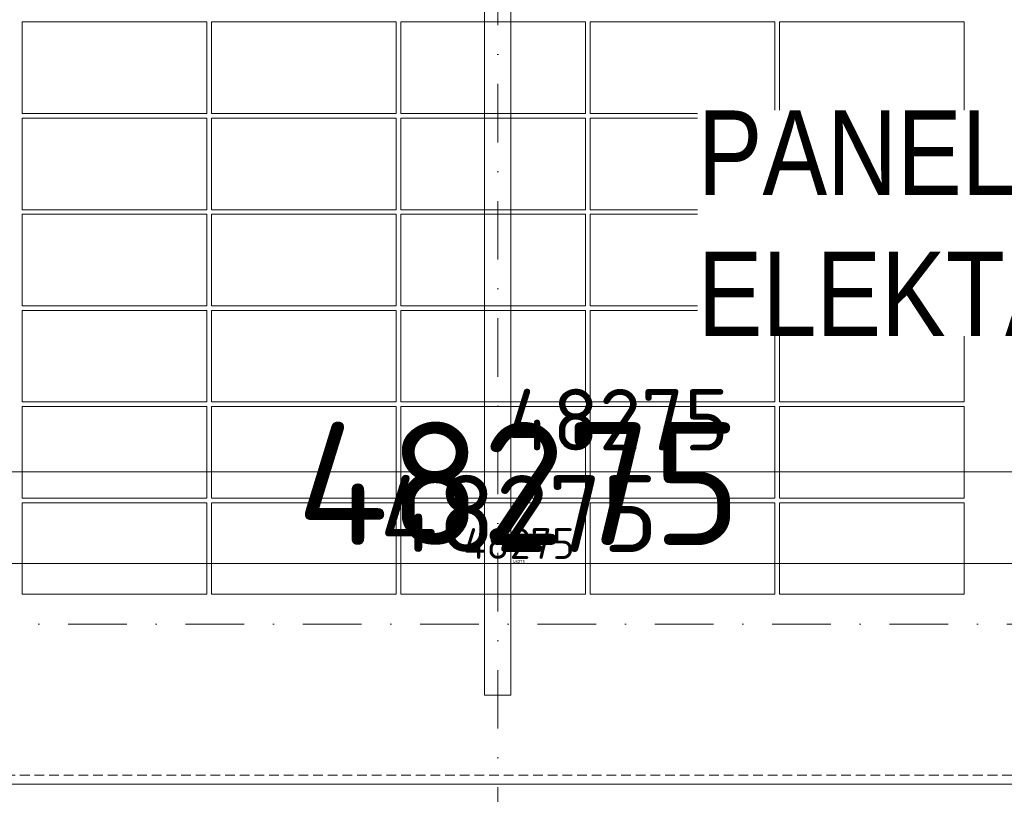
# Model space of a CAD drawing. Header units: millimetres. Extents: x -15830 to 4680139, y -28864 to 2281735.
# Tile 415 of 577: x 264824 to 271220, y 243178 to 248213. Entities that reach past the tile are written whole.
import ezdxf

# ---------------------------------------------------------------- set-up
doc = ezdxf.new("R2010")
doc.units = ezdxf.units.MM
for name, pattern in [('CENTERX2', [101.6, 63.5, -12.7, 12.7, -12.7]), ('DASHDOT', [25.4, 12.7, -6.35, 0, -6.35]), ('DASHED', [19.05, 12.7, -6.35]), ('HIDDEN', [9.525, 6.35, -3.175])]:
    doc.linetypes.add(name, pattern=pattern)
for name, color, linetype, lineweight in [('A99_FVE', 30, 'Continuous', 5), ('A99_N_kce-pod', 7, 'DASHED', 20), ('A99_N_koty-200', 5, 'Continuous', 5), ('A99_N_koty-200 @ 1', 5, 'Continuous', 5), ('A99_N_koty-200 @ 10', 5, 'Continuous', 5), ('A99_N_koty-200 @ 100', 5, 'Continuous', 5), ('A99_N_koty-200 @ 200', 5, 'Continuous', 5), ('A99_N_koty-200 @ 250 (1)', 5, 'Continuous', 5), ('A99_N_koty-200 @ 250 (2)', 5, 'Continuous', 5), ('A99_N_koty-200 @ 400', 5, 'Continuous', 5), ('A99_S_kce-pohl', 7, 'Continuous', 5), ('A99_S_osy', 1, 'CENTERX2', 5)]:
    doc.layers.add(name, color=color, linetype=linetype, lineweight=lineweight)
doc.styles.add('A99_kota', font='isocpeur.ttf', dxfattribs={"height": 2})
doc.styles.get("Standard").update_dxf_attribs({"font": 'arial.ttf'})
doc.dimstyles.new('A99_kota_200 new', dxfattribs={"dimscale": 200, "dimtxt": 2, "dimasz": 1.2, "dimexe": 0.5, "dimexo": 1.5, "dimgap": 0.3, "dimtad": 1, "dimdec": 0, "dimzin": 3, "dimdsep": 46, "dimtxsty": 'A99_kota', "dimblk": 'ARCHTICK', "dimcen": 2.5, "dimazin": 2, "dimtfac": 0.75, "dimtdec": 0, "dimtmove": 2, "dimatfit": 0, "dimfxl": 0, "dimtolj": 1, "dimtzin": 0, "dimlwd": 5, "dimlwe": 5, "dimarcsym": 0})

# ---------------------------------------------------------------- blocks, each defined once
blk = doc.blocks.new('_ArchTick')
at = {"color": 0, "linetype": 'ByBlock', "const_width": 0.15}
blk.add_lwpolyline([(-0.5, -0.5), (0.5, 0.5)], dxfattribs=at)
blk = doc.blocks.new('*D272')
at = {"layer": 'A99_N_koty-200', "color": 0, "linetype": 'Continuous', "lineweight": 5, "ltscale": 10, "transparency": 16777216}
for p, q in [((267929, 241208.3), (267929, 240758.3)), ((279929, 241208.3), (279929, 240758.3)), ((279929, 240808.3), (267929, 240808.3))]:
    blk.add_line(p, q, dxfattribs=at)
at = {"layer": 'Defpoints', "color": 0, "linetype": 'Continuous', "ltscale": 10, "transparency": 16777216}
for p in [(267929, 243683.3), (279929, 243683.3), (267929, 240808.3)]:
    blk.add_point(p, dxfattribs=at)
at = {"layer": 'A99_N_koty-200', "color": 0, "linetype": 'Continuous', "lineweight": 5, "ltscale": 10, "transparency": 16777216, "xscale": 120, "yscale": 120, "zscale": 120, "rotation": 180}
blk.add_blockref('_ArchTick', (267929, 240808.3), dxfattribs=at)
at = {"layer": 'A99_N_koty-200', "color": 0, "linetype": 'Continuous', "lineweight": 5, "ltscale": 10, "transparency": 16777216, "xscale": 120, "yscale": 120, "zscale": 120}
blk.add_blockref('_ArchTick', (279929, 240808.3), dxfattribs=at)
at = {"layer": 'A99_N_koty-200', "color": 0, "linetype": 'Continuous', "ltscale": 10, "transparency": 16777216, "insert": (273929, 240938.3), "char_height": 200, "attachment_point": 5, "style": 'A99_kota'}
blk.add_mtext('\\A1;12000', dxfattribs=at)
blk = doc.blocks.new('*D273')
at = {"layer": 'A99_N_koty-200', "color": 0, "linetype": 'Continuous', "lineweight": 5, "ltscale": 10, "transparency": 16777216}
for p, q in [((267929, 241608.3), (267929, 240708.3)), ((279929, 241608.3), (279929, 240708.3)), ((279929, 240808.3), (267929, 240808.3))]:
    blk.add_line(p, q, dxfattribs=at)
at = {"layer": 'Defpoints', "color": 0, "linetype": 'Continuous', "ltscale": 10, "transparency": 16777216}
for p in [(267929, 243683.3), (279929, 243683.3), (267929, 240808.3)]:
    blk.add_point(p, dxfattribs=at)
at = {"layer": 'A99_N_koty-200', "color": 0, "linetype": 'Continuous', "lineweight": 5, "ltscale": 10, "transparency": 16777216, "xscale": 240, "yscale": 240, "zscale": 240, "rotation": 180}
blk.add_blockref('_ArchTick', (267929, 240808.3), dxfattribs=at)
at = {"layer": 'A99_N_koty-200', "color": 0, "linetype": 'Continuous', "lineweight": 5, "ltscale": 10, "transparency": 16777216, "xscale": 240, "yscale": 240, "zscale": 240}
blk.add_blockref('_ArchTick', (279929, 240808.3), dxfattribs=at)
at = {"layer": 'A99_N_koty-200', "color": 0, "linetype": 'Continuous', "ltscale": 10, "transparency": 16777216, "insert": (273929, 241068.3), "char_height": 400, "attachment_point": 5, "style": 'A99_kota'}
blk.add_mtext('\\A1;12000', dxfattribs=at)
blk = doc.blocks.new('*D274')
at = {"layer": 'A99_N_koty-200', "color": 0, "linetype": 'Continuous', "lineweight": 5, "ltscale": 10, "transparency": 16777216}
for p, q in [((267929, 240812.3), (267929, 240807.8)), ((279929, 240812.3), (279929, 240807.8)), ((279929, 240808.3), (267929, 240808.3))]:
    blk.add_line(p, q, dxfattribs=at)
at = {"layer": 'Defpoints', "color": 0, "linetype": 'Continuous', "ltscale": 10, "transparency": 16777216}
for p in [(267929, 243683.3), (279929, 243683.3), (267929, 240808.3)]:
    blk.add_point(p, dxfattribs=at)
at = {"layer": 'A99_N_koty-200', "color": 0, "linetype": 'Continuous', "lineweight": 5, "ltscale": 10, "transparency": 16777216, "xscale": 1.2, "yscale": 1.2, "zscale": 1.2, "rotation": 180}
blk.add_blockref('_ArchTick', (267929, 240808.3), dxfattribs=at)
at = {"layer": 'A99_N_koty-200', "color": 0, "linetype": 'Continuous', "lineweight": 5, "ltscale": 10, "transparency": 16777216, "xscale": 1.2, "yscale": 1.2, "zscale": 1.2}
blk.add_blockref('_ArchTick', (279929, 240808.3), dxfattribs=at)
at = {"layer": 'A99_N_koty-200', "color": 0, "linetype": 'Continuous', "ltscale": 10, "transparency": 16777216, "insert": (273929, 240809.6), "char_height": 2, "attachment_point": 5, "style": 'A99_kota'}
blk.add_mtext('\\A1;12000', dxfattribs=at)
blk = doc.blocks.new('*D275')
at = {"layer": 'A99_N_koty-200', "color": 0, "linetype": 'Continuous', "lineweight": 5, "ltscale": 10, "transparency": 16777216}
for p, q in [((267929, 242408.3), (267929, 240608.3)), ((279929, 242408.3), (279929, 240608.3)), ((279929, 240808.3), (267929, 240808.3))]:
    blk.add_line(p, q, dxfattribs=at)
at = {"layer": 'Defpoints', "color": 0, "linetype": 'Continuous', "ltscale": 10, "transparency": 16777216}
for p in [(267929, 243683.3), (279929, 243683.3), (267929, 240808.3)]:
    blk.add_point(p, dxfattribs=at)
at = {"layer": 'A99_N_koty-200', "color": 0, "linetype": 'Continuous', "lineweight": 5, "ltscale": 10, "transparency": 16777216, "xscale": 480, "yscale": 480, "zscale": 480, "rotation": 180}
blk.add_blockref('_ArchTick', (267929, 240808.3), dxfattribs=at)
at = {"layer": 'A99_N_koty-200', "color": 0, "linetype": 'Continuous', "lineweight": 5, "ltscale": 10, "transparency": 16777216, "xscale": 480, "yscale": 480, "zscale": 480}
blk.add_blockref('_ArchTick', (279929, 240808.3), dxfattribs=at)
at = {"layer": 'A99_N_koty-200', "color": 0, "linetype": 'Continuous', "ltscale": 10, "transparency": 16777216, "insert": (273929, 241328.3), "char_height": 800, "attachment_point": 5, "style": 'A99_kota'}
blk.add_mtext('\\A1;12000', dxfattribs=at)
blk = doc.blocks.new('*D276')
at = {"layer": 'A99_N_koty-200', "color": 0, "linetype": 'Continuous', "lineweight": 5, "ltscale": 10, "transparency": 16777216}
for p, q in [((267929, 240848.3), (267929, 240803.3)), ((279929, 240848.3), (279929, 240803.3)), ((279929, 240808.3), (267929, 240808.3))]:
    blk.add_line(p, q, dxfattribs=at)
at = {"layer": 'Defpoints', "color": 0, "linetype": 'Continuous', "ltscale": 10, "transparency": 16777216}
for p in [(267929, 243683.3), (279929, 243683.3), (267929, 240808.3)]:
    blk.add_point(p, dxfattribs=at)
at = {"layer": 'A99_N_koty-200', "color": 0, "linetype": 'Continuous', "lineweight": 5, "ltscale": 10, "transparency": 16777216, "xscale": 12, "yscale": 12, "zscale": 12, "rotation": 180}
blk.add_blockref('_ArchTick', (267929, 240808.3), dxfattribs=at)
at = {"layer": 'A99_N_koty-200', "color": 0, "linetype": 'Continuous', "lineweight": 5, "ltscale": 10, "transparency": 16777216, "xscale": 12, "yscale": 12, "zscale": 12}
blk.add_blockref('_ArchTick', (279929, 240808.3), dxfattribs=at)
at = {"layer": 'A99_N_koty-200', "color": 0, "linetype": 'Continuous', "ltscale": 10, "transparency": 16777216, "insert": (273929, 240821.3), "char_height": 20, "attachment_point": 5, "style": 'A99_kota'}
blk.add_mtext('\\A1;12000', dxfattribs=at)
blk = doc.blocks.new('*D277')
at = {"layer": 'A99_N_koty-200', "color": 0, "linetype": 'Continuous', "lineweight": 5, "ltscale": 10, "transparency": 16777216}
for p, q in [((267929, 241808.3), (267929, 240683.3)), ((279929, 241808.3), (279929, 240683.3)), ((279929, 240808.3), (267929, 240808.3))]:
    blk.add_line(p, q, dxfattribs=at)
at = {"layer": 'Defpoints', "color": 0, "linetype": 'Continuous', "ltscale": 10, "transparency": 16777216}
for p in [(267929, 243683.3), (279929, 243683.3), (267929, 240808.3)]:
    blk.add_point(p, dxfattribs=at)
at = {"layer": 'A99_N_koty-200', "color": 0, "linetype": 'Continuous', "lineweight": 5, "ltscale": 10, "transparency": 16777216, "xscale": 300, "yscale": 300, "zscale": 300, "rotation": 180}
blk.add_blockref('_ArchTick', (267929, 240808.3), dxfattribs=at)
at = {"layer": 'A99_N_koty-200', "color": 0, "linetype": 'Continuous', "lineweight": 5, "ltscale": 10, "transparency": 16777216, "xscale": 300, "yscale": 300, "zscale": 300}
blk.add_blockref('_ArchTick', (279929, 240808.3), dxfattribs=at)
at = {"layer": 'A99_N_koty-200', "color": 0, "linetype": 'Continuous', "ltscale": 10, "transparency": 16777216, "insert": (273929, 241133.3), "char_height": 500, "attachment_point": 5, "style": 'A99_kota'}
blk.add_mtext('\\A1;12000', dxfattribs=at)
blk = doc.blocks.new('*D278')
at = {"layer": 'A99_N_koty-200', "color": 0, "linetype": 'Continuous', "lineweight": 5, "ltscale": 10, "transparency": 16777216}
for p, q in [((267929, 241808.3), (267929, 240683.3)), ((279929, 241808.3), (279929, 240683.3)), ((279929, 240808.3), (267929, 240808.3))]:
    blk.add_line(p, q, dxfattribs=at)
at = {"layer": 'Defpoints', "color": 0, "linetype": 'Continuous', "ltscale": 10, "transparency": 16777216}
for p in [(267929, 243683.3), (279929, 243683.3), (267929, 240808.3)]:
    blk.add_point(p, dxfattribs=at)
at = {"layer": 'A99_N_koty-200', "color": 0, "linetype": 'Continuous', "lineweight": 5, "ltscale": 10, "transparency": 16777216, "xscale": 300, "yscale": 300, "zscale": 300, "rotation": 180}
blk.add_blockref('_ArchTick', (267929, 240808.3), dxfattribs=at)
at = {"layer": 'A99_N_koty-200', "color": 0, "linetype": 'Continuous', "lineweight": 5, "ltscale": 10, "transparency": 16777216, "xscale": 300, "yscale": 300, "zscale": 300}
blk.add_blockref('_ArchTick', (279929, 240808.3), dxfattribs=at)
at = {"layer": 'A99_N_koty-200', "color": 0, "linetype": 'Continuous', "ltscale": 10, "transparency": 16777216, "insert": (273929, 241133.3), "char_height": 500, "attachment_point": 5, "style": 'A99_kota'}
blk.add_mtext('\\A1;12000', dxfattribs=at)
blk = doc.blocks.new('*D279')
at = {"layer": 'A99_N_koty-200', "color": 0, "linetype": 'Continuous', "lineweight": 5, "ltscale": 10, "transparency": 16777216}
for p, q in [((255929, 241208.3), (255929, 240758.3)), ((267929, 241208.3), (267929, 240758.3)), ((267929, 240808.3), (255929, 240808.3))]:
    blk.add_line(p, q, dxfattribs=at)
at = {"layer": 'Defpoints', "color": 0, "linetype": 'Continuous', "ltscale": 10, "transparency": 16777216}
for p in [(255929, 243683.3), (267929, 243683.3), (255929, 240808.3)]:
    blk.add_point(p, dxfattribs=at)
at = {"layer": 'A99_N_koty-200', "color": 0, "linetype": 'Continuous', "lineweight": 5, "ltscale": 10, "transparency": 16777216, "xscale": 120, "yscale": 120, "zscale": 120, "rotation": 180}
blk.add_blockref('_ArchTick', (255929, 240808.3), dxfattribs=at)
at = {"layer": 'A99_N_koty-200', "color": 0, "linetype": 'Continuous', "lineweight": 5, "ltscale": 10, "transparency": 16777216, "xscale": 120, "yscale": 120, "zscale": 120}
blk.add_blockref('_ArchTick', (267929, 240808.3), dxfattribs=at)
at = {"layer": 'A99_N_koty-200', "color": 0, "linetype": 'Continuous', "ltscale": 10, "transparency": 16777216, "insert": (261929, 240938.3), "char_height": 200, "attachment_point": 5, "style": 'A99_kota'}
blk.add_mtext('\\A1;12000', dxfattribs=at)
blk = doc.blocks.new('*D280')
at = {"layer": 'A99_N_koty-200', "color": 0, "linetype": 'Continuous', "lineweight": 5, "ltscale": 10, "transparency": 16777216}
for p, q in [((255929, 241608.3), (255929, 240708.3)), ((267929, 241608.3), (267929, 240708.3)), ((267929, 240808.3), (255929, 240808.3))]:
    blk.add_line(p, q, dxfattribs=at)
at = {"layer": 'Defpoints', "color": 0, "linetype": 'Continuous', "ltscale": 10, "transparency": 16777216}
for p in [(255929, 243683.3), (267929, 243683.3), (255929, 240808.3)]:
    blk.add_point(p, dxfattribs=at)
at = {"layer": 'A99_N_koty-200', "color": 0, "linetype": 'Continuous', "lineweight": 5, "ltscale": 10, "transparency": 16777216, "xscale": 240, "yscale": 240, "zscale": 240, "rotation": 180}
blk.add_blockref('_ArchTick', (255929, 240808.3), dxfattribs=at)
at = {"layer": 'A99_N_koty-200', "color": 0, "linetype": 'Continuous', "lineweight": 5, "ltscale": 10, "transparency": 16777216, "xscale": 240, "yscale": 240, "zscale": 240}
blk.add_blockref('_ArchTick', (267929, 240808.3), dxfattribs=at)
at = {"layer": 'A99_N_koty-200', "color": 0, "linetype": 'Continuous', "ltscale": 10, "transparency": 16777216, "insert": (261929, 241068.3), "char_height": 400, "attachment_point": 5, "style": 'A99_kota'}
blk.add_mtext('\\A1;12000', dxfattribs=at)
blk = doc.blocks.new('*D281')
at = {"layer": 'A99_N_koty-200', "color": 0, "linetype": 'Continuous', "lineweight": 5, "ltscale": 10, "transparency": 16777216}
for p, q in [((255929, 240812.3), (255929, 240807.8)), ((267929, 240812.3), (267929, 240807.8)), ((267929, 240808.3), (255929, 240808.3))]:
    blk.add_line(p, q, dxfattribs=at)
at = {"layer": 'Defpoints', "color": 0, "linetype": 'Continuous', "ltscale": 10, "transparency": 16777216}
for p in [(255929, 243683.3), (267929, 243683.3), (255929, 240808.3)]:
    blk.add_point(p, dxfattribs=at)
at = {"layer": 'A99_N_koty-200', "color": 0, "linetype": 'Continuous', "lineweight": 5, "ltscale": 10, "transparency": 16777216, "xscale": 1.2, "yscale": 1.2, "zscale": 1.2, "rotation": 180}
blk.add_blockref('_ArchTick', (255929, 240808.3), dxfattribs=at)
at = {"layer": 'A99_N_koty-200', "color": 0, "linetype": 'Continuous', "lineweight": 5, "ltscale": 10, "transparency": 16777216, "xscale": 1.2, "yscale": 1.2, "zscale": 1.2}
blk.add_blockref('_ArchTick', (267929, 240808.3), dxfattribs=at)
at = {"layer": 'A99_N_koty-200', "color": 0, "linetype": 'Continuous', "ltscale": 10, "transparency": 16777216, "insert": (261929, 240809.6), "char_height": 2, "attachment_point": 5, "style": 'A99_kota'}
blk.add_mtext('\\A1;12000', dxfattribs=at)
blk = doc.blocks.new('*D282')
at = {"layer": 'A99_N_koty-200', "color": 0, "linetype": 'Continuous', "lineweight": 5, "ltscale": 10, "transparency": 16777216}
for p, q in [((255929, 242408.3), (255929, 240608.3)), ((267929, 242408.3), (267929, 240608.3)), ((267929, 240808.3), (255929, 240808.3))]:
    blk.add_line(p, q, dxfattribs=at)
at = {"layer": 'Defpoints', "color": 0, "linetype": 'Continuous', "ltscale": 10, "transparency": 16777216}
for p in [(255929, 243683.3), (267929, 243683.3), (255929, 240808.3)]:
    blk.add_point(p, dxfattribs=at)
at = {"layer": 'A99_N_koty-200', "color": 0, "linetype": 'Continuous', "lineweight": 5, "ltscale": 10, "transparency": 16777216, "xscale": 480, "yscale": 480, "zscale": 480, "rotation": 180}
blk.add_blockref('_ArchTick', (255929, 240808.3), dxfattribs=at)
at = {"layer": 'A99_N_koty-200', "color": 0, "linetype": 'Continuous', "lineweight": 5, "ltscale": 10, "transparency": 16777216, "xscale": 480, "yscale": 480, "zscale": 480}
blk.add_blockref('_ArchTick', (267929, 240808.3), dxfattribs=at)
at = {"layer": 'A99_N_koty-200', "color": 0, "linetype": 'Continuous', "ltscale": 10, "transparency": 16777216, "insert": (261929, 241328.3), "char_height": 800, "attachment_point": 5, "style": 'A99_kota'}
blk.add_mtext('\\A1;12000', dxfattribs=at)
blk = doc.blocks.new('*D283')
at = {"layer": 'A99_N_koty-200', "color": 0, "linetype": 'Continuous', "lineweight": 5, "ltscale": 10, "transparency": 16777216}
for p, q in [((255929, 240848.3), (255929, 240803.3)), ((267929, 240848.3), (267929, 240803.3)), ((267929, 240808.3), (255929, 240808.3))]:
    blk.add_line(p, q, dxfattribs=at)
at = {"layer": 'Defpoints', "color": 0, "linetype": 'Continuous', "ltscale": 10, "transparency": 16777216}
for p in [(255929, 243683.3), (267929, 243683.3), (255929, 240808.3)]:
    blk.add_point(p, dxfattribs=at)
at = {"layer": 'A99_N_koty-200', "color": 0, "linetype": 'Continuous', "lineweight": 5, "ltscale": 10, "transparency": 16777216, "xscale": 12, "yscale": 12, "zscale": 12, "rotation": 180}
blk.add_blockref('_ArchTick', (255929, 240808.3), dxfattribs=at)
at = {"layer": 'A99_N_koty-200', "color": 0, "linetype": 'Continuous', "lineweight": 5, "ltscale": 10, "transparency": 16777216, "xscale": 12, "yscale": 12, "zscale": 12}
blk.add_blockref('_ArchTick', (267929, 240808.3), dxfattribs=at)
at = {"layer": 'A99_N_koty-200', "color": 0, "linetype": 'Continuous', "ltscale": 10, "transparency": 16777216, "insert": (261929, 240821.3), "char_height": 20, "attachment_point": 5, "style": 'A99_kota'}
blk.add_mtext('\\A1;12000', dxfattribs=at)
blk = doc.blocks.new('*D284')
at = {"layer": 'A99_N_koty-200', "color": 0, "linetype": 'Continuous', "lineweight": 5, "ltscale": 10, "transparency": 16777216}
for p, q in [((255929, 241808.3), (255929, 240683.3)), ((267929, 241808.3), (267929, 240683.3)), ((267929, 240808.3), (255929, 240808.3))]:
    blk.add_line(p, q, dxfattribs=at)
at = {"layer": 'Defpoints', "color": 0, "linetype": 'Continuous', "ltscale": 10, "transparency": 16777216}
for p in [(255929, 243683.3), (267929, 243683.3), (255929, 240808.3)]:
    blk.add_point(p, dxfattribs=at)
at = {"layer": 'A99_N_koty-200', "color": 0, "linetype": 'Continuous', "lineweight": 5, "ltscale": 10, "transparency": 16777216, "xscale": 300, "yscale": 300, "zscale": 300, "rotation": 180}
blk.add_blockref('_ArchTick', (255929, 240808.3), dxfattribs=at)
at = {"layer": 'A99_N_koty-200', "color": 0, "linetype": 'Continuous', "lineweight": 5, "ltscale": 10, "transparency": 16777216, "xscale": 300, "yscale": 300, "zscale": 300}
blk.add_blockref('_ArchTick', (267929, 240808.3), dxfattribs=at)
at = {"layer": 'A99_N_koty-200', "color": 0, "linetype": 'Continuous', "ltscale": 10, "transparency": 16777216, "insert": (261929, 241133.3), "char_height": 500, "attachment_point": 5, "style": 'A99_kota'}
blk.add_mtext('\\A1;12000', dxfattribs=at)
blk = doc.blocks.new('*D285')
at = {"layer": 'A99_N_koty-200', "color": 0, "linetype": 'Continuous', "lineweight": 5, "ltscale": 10, "transparency": 16777216}
for p, q in [((255929, 241808.3), (255929, 240683.3)), ((267929, 241808.3), (267929, 240683.3)), ((267929, 240808.3), (255929, 240808.3))]:
    blk.add_line(p, q, dxfattribs=at)
at = {"layer": 'Defpoints', "color": 0, "linetype": 'Continuous', "ltscale": 10, "transparency": 16777216}
for p in [(255929, 243683.3), (267929, 243683.3), (255929, 240808.3)]:
    blk.add_point(p, dxfattribs=at)
at = {"layer": 'A99_N_koty-200', "color": 0, "linetype": 'Continuous', "lineweight": 5, "ltscale": 10, "transparency": 16777216, "xscale": 300, "yscale": 300, "zscale": 300, "rotation": 180}
blk.add_blockref('_ArchTick', (255929, 240808.3), dxfattribs=at)
at = {"layer": 'A99_N_koty-200', "color": 0, "linetype": 'Continuous', "lineweight": 5, "ltscale": 10, "transparency": 16777216, "xscale": 300, "yscale": 300, "zscale": 300}
blk.add_blockref('_ArchTick', (267929, 240808.3), dxfattribs=at)
at = {"layer": 'A99_N_koty-200', "color": 0, "linetype": 'Continuous', "ltscale": 10, "transparency": 16777216, "insert": (261929, 241133.3), "char_height": 500, "attachment_point": 5, "style": 'A99_kota'}
blk.add_mtext('\\A1;12000', dxfattribs=at)
blk = doc.blocks.new('*D107')
at = {"layer": 'A99_N_koty-200', "color": 0, "linetype": 'Continuous', "lineweight": 5, "ltscale": 10, "transparency": 16777216}
for p, q in [((243929, 244473.3), (243929, 245373.3)), ((292204, 244473.3), (292204, 245373.3)), ((243929, 245273.3), (292204, 245273.3))]:
    blk.add_line(p, q, dxfattribs=at)
at = {"layer": 'Defpoints', "color": 0, "linetype": 'Continuous', "ltscale": 10, "transparency": 16777216}
for p in [(292204, 245273.3), (243929, 243203.3), (292204, 243203.3)]:
    blk.add_point(p, dxfattribs=at)
at = {"layer": 'A99_N_koty-200', "color": 0, "linetype": 'Continuous', "lineweight": 5, "ltscale": 10, "transparency": 16777216, "xscale": 240, "yscale": 240, "zscale": 240, "rotation": 180}
blk.add_blockref('_ArchTick', (243929, 245273.3), dxfattribs=at)
at = {"layer": 'A99_N_koty-200', "color": 0, "linetype": 'Continuous', "lineweight": 5, "ltscale": 10, "transparency": 16777216, "xscale": 240, "yscale": 240, "zscale": 240}
blk.add_blockref('_ArchTick', (292204, 245273.3), dxfattribs=at)
at = {"layer": 'A99_N_koty-200', "color": 0, "linetype": 'Continuous', "ltscale": 10, "transparency": 16777216, "insert": (268707.7, 245613.3), "char_height": 400, "attachment_point": 5, "style": 'A99_kota'}
blk.add_mtext('\\A1;48275', dxfattribs=at)
blk = doc.blocks.new('*D108')
at = {"layer": 'A99_N_koty-200', "color": 0, "linetype": 'Continuous', "lineweight": 5, "ltscale": 10, "transparency": 16777216}
for p, q in [((243929, 244278.3), (243929, 244728.3)), ((292204, 244278.3), (292204, 244728.3)), ((243929, 244678.3), (292204, 244678.3))]:
    blk.add_line(p, q, dxfattribs=at)
at = {"layer": 'Defpoints', "color": 0, "linetype": 'Continuous', "ltscale": 10, "transparency": 16777216}
for p in [(292204, 244678.3), (243929, 243203.3), (292204, 243203.3)]:
    blk.add_point(p, dxfattribs=at)
at = {"layer": 'A99_N_koty-200', "color": 0, "linetype": 'Continuous', "lineweight": 5, "ltscale": 10, "transparency": 16777216, "xscale": 120, "yscale": 120, "zscale": 120, "rotation": 180}
blk.add_blockref('_ArchTick', (243929, 244678.3), dxfattribs=at)
at = {"layer": 'A99_N_koty-200', "color": 0, "linetype": 'Continuous', "lineweight": 5, "ltscale": 10, "transparency": 16777216, "xscale": 120, "yscale": 120, "zscale": 120}
blk.add_blockref('_ArchTick', (292204, 244678.3), dxfattribs=at)
at = {"layer": 'A99_N_koty-200', "color": 0, "linetype": 'Continuous', "ltscale": 10, "transparency": 16777216, "insert": (268066.5, 244808.3), "char_height": 200, "attachment_point": 5, "style": 'A99_kota'}
blk.add_mtext('\\A1;48275', dxfattribs=at)
blk = doc.blocks.new('*D109')
at = {"layer": 'A99_N_koty-200', "color": 0, "linetype": 'Continuous', "lineweight": 5, "ltscale": 10, "transparency": 16777216}
for p, q in [((243929, 244674.3), (243929, 244678.8)), ((243929, 244678.3), (292204, 244678.3)), ((292204, 244674.3), (292204, 244678.8))]:
    blk.add_line(p, q, dxfattribs=at)
at = {"layer": 'Defpoints', "color": 0, "linetype": 'Continuous', "ltscale": 10, "transparency": 16777216}
for p in [(292204, 244678.3), (243929, 243203.3), (292204, 243203.3)]:
    blk.add_point(p, dxfattribs=at)
at = {"layer": 'A99_N_koty-200', "color": 0, "linetype": 'Continuous', "lineweight": 5, "ltscale": 10, "transparency": 16777216, "xscale": 1.2, "yscale": 1.2, "zscale": 1.2, "rotation": 180}
blk.add_blockref('_ArchTick', (243929, 244678.3), dxfattribs=at)
at = {"layer": 'A99_N_koty-200', "color": 0, "linetype": 'Continuous', "lineweight": 5, "ltscale": 10, "transparency": 16777216, "xscale": 1.2, "yscale": 1.2, "zscale": 1.2}
blk.add_blockref('_ArchTick', (292204, 244678.3), dxfattribs=at)
at = {"layer": 'A99_N_koty-200', "color": 0, "linetype": 'Continuous', "ltscale": 10, "transparency": 16777216, "insert": (268066.5, 244679.6), "char_height": 2, "attachment_point": 5, "style": 'A99_kota'}
blk.add_mtext('\\A1;48275', dxfattribs=at)
blk = doc.blocks.new('*D110')
at = {"layer": 'A99_N_koty-200', "color": 0, "linetype": 'Continuous', "lineweight": 5, "ltscale": 10, "transparency": 16777216}
for p, q in [((243929, 243803.3), (243929, 244878.3)), ((292204, 243803.3), (292204, 244878.3)), ((243929, 244678.3), (292204, 244678.3))]:
    blk.add_line(p, q, dxfattribs=at)
at = {"layer": 'Defpoints', "color": 0, "linetype": 'Continuous', "ltscale": 10, "transparency": 16777216}
for p in [(292204, 244678.3), (243929, 243203.3), (292204, 243203.3)]:
    blk.add_point(p, dxfattribs=at)
at = {"layer": 'A99_N_koty-200', "color": 0, "linetype": 'Continuous', "lineweight": 5, "ltscale": 10, "transparency": 16777216, "xscale": 480, "yscale": 480, "zscale": 480, "rotation": 180}
blk.add_blockref('_ArchTick', (243929, 244678.3), dxfattribs=at)
at = {"layer": 'A99_N_koty-200', "color": 0, "linetype": 'Continuous', "lineweight": 5, "ltscale": 10, "transparency": 16777216, "xscale": 480, "yscale": 480, "zscale": 480}
blk.add_blockref('_ArchTick', (292204, 244678.3), dxfattribs=at)
at = {"layer": 'A99_N_koty-200', "color": 0, "linetype": 'Continuous', "ltscale": 10, "transparency": 16777216, "insert": (268066.5, 245198.3), "char_height": 800, "attachment_point": 5, "style": 'A99_kota'}
blk.add_mtext('\\A1;48275', dxfattribs=at)
blk = doc.blocks.new('*D111')
at = {"layer": 'A99_N_koty-200', "color": 0, "linetype": 'Continuous', "lineweight": 5, "ltscale": 10, "transparency": 16777216}
for p, q in [((243929, 244638.3), (243929, 244683.3)), ((243929, 244678.3), (292204, 244678.3)), ((292204, 244638.3), (292204, 244683.3))]:
    blk.add_line(p, q, dxfattribs=at)
at = {"layer": 'Defpoints', "color": 0, "linetype": 'Continuous', "ltscale": 10, "transparency": 16777216}
for p in [(292204, 244678.3), (243929, 243203.3), (292204, 243203.3)]:
    blk.add_point(p, dxfattribs=at)
at = {"layer": 'A99_N_koty-200', "color": 0, "linetype": 'Continuous', "lineweight": 5, "ltscale": 10, "transparency": 16777216, "xscale": 12, "yscale": 12, "zscale": 12, "rotation": 180}
blk.add_blockref('_ArchTick', (243929, 244678.3), dxfattribs=at)
at = {"layer": 'A99_N_koty-200', "color": 0, "linetype": 'Continuous', "lineweight": 5, "ltscale": 10, "transparency": 16777216, "xscale": 12, "yscale": 12, "zscale": 12}
blk.add_blockref('_ArchTick', (292204, 244678.3), dxfattribs=at)
at = {"layer": 'A99_N_koty-200', "color": 0, "linetype": 'Continuous', "ltscale": 10, "transparency": 16777216, "insert": (268066.5, 244691.3), "char_height": 20, "attachment_point": 5, "style": 'A99_kota'}
blk.add_mtext('\\A1;48275', dxfattribs=at)
blk = doc.blocks.new('*D112')
at = {"layer": 'A99_N_koty-200', "color": 0, "linetype": 'Continuous', "lineweight": 5, "ltscale": 10, "transparency": 16777216}
for p, q in [((243929, 243678.3), (243929, 244803.3)), ((292204, 243678.3), (292204, 244803.3)), ((243929, 244678.3), (292204, 244678.3))]:
    blk.add_line(p, q, dxfattribs=at)
at = {"layer": 'Defpoints', "color": 0, "linetype": 'Continuous', "ltscale": 10, "transparency": 16777216}
for p in [(292204, 244678.3), (243929, 243203.3), (292204, 243203.3)]:
    blk.add_point(p, dxfattribs=at)
at = {"layer": 'A99_N_koty-200', "color": 0, "linetype": 'Continuous', "lineweight": 5, "ltscale": 10, "transparency": 16777216, "xscale": 300, "yscale": 300, "zscale": 300, "rotation": 180}
blk.add_blockref('_ArchTick', (243929, 244678.3), dxfattribs=at)
at = {"layer": 'A99_N_koty-200', "color": 0, "linetype": 'Continuous', "lineweight": 5, "ltscale": 10, "transparency": 16777216, "xscale": 300, "yscale": 300, "zscale": 300}
blk.add_blockref('_ArchTick', (292204, 244678.3), dxfattribs=at)
at = {"layer": 'A99_N_koty-200', "color": 0, "linetype": 'Continuous', "ltscale": 10, "transparency": 16777216, "insert": (268066.5, 245003.3), "char_height": 500, "attachment_point": 5, "style": 'A99_kota'}
blk.add_mtext('\\A1;48275', dxfattribs=at)
blk = doc.blocks.new('*D113')
at = {"layer": 'A99_N_koty-200', "color": 0, "linetype": 'Continuous', "lineweight": 5, "ltscale": 10, "transparency": 16777216}
for p, q in [((243929, 243678.3), (243929, 244803.3)), ((292204, 243678.3), (292204, 244803.3)), ((243929, 244678.3), (292204, 244678.3))]:
    blk.add_line(p, q, dxfattribs=at)
at = {"layer": 'Defpoints', "color": 0, "linetype": 'Continuous', "ltscale": 10, "transparency": 16777216}
for p in [(292204, 244678.3), (243929, 243203.3), (292204, 243203.3)]:
    blk.add_point(p, dxfattribs=at)
at = {"layer": 'A99_N_koty-200', "color": 0, "linetype": 'Continuous', "lineweight": 5, "ltscale": 10, "transparency": 16777216, "xscale": 300, "yscale": 300, "zscale": 300, "rotation": 180}
blk.add_blockref('_ArchTick', (243929, 244678.3), dxfattribs=at)
at = {"layer": 'A99_N_koty-200', "color": 0, "linetype": 'Continuous', "lineweight": 5, "ltscale": 10, "transparency": 16777216, "xscale": 300, "yscale": 300, "zscale": 300}
blk.add_blockref('_ArchTick', (292204, 244678.3), dxfattribs=at)
at = {"layer": 'A99_N_koty-200', "color": 0, "linetype": 'Continuous', "ltscale": 10, "transparency": 16777216, "insert": (268066.5, 245003.3), "char_height": 500, "attachment_point": 5, "style": 'A99_kota'}
blk.add_mtext('\\A1;48275', dxfattribs=at)
blk = doc.blocks.new('*U790')
at = {"layer": 'A99_N_koty-200 @ 1', "linetype": 'Continuous', "ltscale": 10}
dim = blk.add_linear_dim(base=(267929, 240808.3), p1=(279929, 243683.3), p2=(267929, 243683.3), angle=180, dimstyle='A99_kota_200 new', override={"dimscale": 1, "dimtix": 1, "dimtofl": 1, "dimtmove": 1, "dimatfit": 1}, dxfattribs=at)
dim.commit()
dim.dimension.update_dxf_attribs({"geometry": '*D274', "text_midpoint": (273929, 240809.6)})
at = {"layer": 'A99_N_koty-200 @ 10', "linetype": 'Continuous', "ltscale": 10}
dim = blk.add_linear_dim(base=(267929, 240808.3), p1=(279929, 243683.3), p2=(267929, 243683.3), angle=180, dimstyle='A99_kota_200 new', override={"dimscale": 10, "dimtix": 1, "dimtofl": 1, "dimtmove": 1, "dimatfit": 1}, dxfattribs=at)
dim.commit()
dim.dimension.update_dxf_attribs({"geometry": '*D276', "text_midpoint": (273929, 240821.3)})
at = {"layer": 'A99_N_koty-200 @ 100', "linetype": 'Continuous', "ltscale": 10}
dim = blk.add_linear_dim(base=(267929, 240808.3), p1=(279929, 243683.3), p2=(267929, 243683.3), angle=180, dimstyle='A99_kota_200 new', override={"dimscale": 100, "dimtix": 1, "dimtofl": 1, "dimtmove": 1, "dimatfit": 1}, dxfattribs=at)
dim.commit()
dim.dimension.update_dxf_attribs({"geometry": '*D272', "text_midpoint": (273929, 240938.3)})
at = {"layer": 'A99_N_koty-200 @ 200', "linetype": 'Continuous', "ltscale": 10}
dim = blk.add_linear_dim(base=(267929, 240808.3), p1=(279929, 243683.3), p2=(267929, 243683.3), angle=180, dimstyle='A99_kota_200 new', override={"dimscale": 200, "dimtix": 1, "dimtofl": 1, "dimtmove": 1, "dimatfit": 1}, dxfattribs=at)
dim.commit()
dim.dimension.update_dxf_attribs({"geometry": '*D273', "text_midpoint": (273929, 241068.3)})
at = {"layer": 'A99_N_koty-200 @ 250 (1)', "linetype": 'Continuous', "ltscale": 10}
dim = blk.add_linear_dim(base=(267929, 240808.3), p1=(279929, 243683.3), p2=(267929, 243683.3), angle=180, dimstyle='A99_kota_200 new', override={"dimscale": 250, "dimtix": 1, "dimtofl": 1, "dimtmove": 1, "dimatfit": 1}, dxfattribs=at)
dim.commit()
dim.dimension.update_dxf_attribs({"geometry": '*D277', "text_midpoint": (273929, 241133.3)})
at = {"layer": 'A99_N_koty-200 @ 250 (2)', "linetype": 'Continuous', "ltscale": 10}
dim = blk.add_linear_dim(base=(267929, 240808.3), p1=(279929, 243683.3), p2=(267929, 243683.3), angle=180, dimstyle='A99_kota_200 new', override={"dimscale": 250, "dimtix": 1, "dimtofl": 1, "dimtmove": 1, "dimatfit": 1}, dxfattribs=at)
dim.commit()
dim.dimension.update_dxf_attribs({"geometry": '*D278', "text_midpoint": (273929, 241133.3)})
at = {"layer": 'A99_N_koty-200 @ 400', "linetype": 'Continuous', "ltscale": 10}
dim = blk.add_linear_dim(base=(267929, 240808.3), p1=(279929, 243683.3), p2=(267929, 243683.3), angle=180, dimstyle='A99_kota_200 new', override={"dimscale": 400, "dimtix": 1, "dimtofl": 1, "dimtmove": 1, "dimatfit": 1}, dxfattribs=at)
dim.commit()
dim.dimension.update_dxf_attribs({"geometry": '*D275', "text_midpoint": (273929, 241328.3)})
blk = doc.blocks.new('*U791')
at = {"layer": 'A99_N_koty-200 @ 1', "linetype": 'Continuous', "ltscale": 10}
dim = blk.add_linear_dim(base=(255929, 240808.3), p1=(267929, 243683.3), p2=(255929, 243683.3), angle=180, dimstyle='A99_kota_200 new', override={"dimscale": 1, "dimtix": 1, "dimtofl": 1, "dimtmove": 1, "dimatfit": 1}, dxfattribs=at)
dim.commit()
dim.dimension.update_dxf_attribs({"geometry": '*D281', "text_midpoint": (261929, 240809.6)})
at = {"layer": 'A99_N_koty-200 @ 10', "linetype": 'Continuous', "ltscale": 10}
dim = blk.add_linear_dim(base=(255929, 240808.3), p1=(267929, 243683.3), p2=(255929, 243683.3), angle=180, dimstyle='A99_kota_200 new', override={"dimscale": 10, "dimtix": 1, "dimtofl": 1, "dimtmove": 1, "dimatfit": 1}, dxfattribs=at)
dim.commit()
dim.dimension.update_dxf_attribs({"geometry": '*D283', "text_midpoint": (261929, 240821.3)})
at = {"layer": 'A99_N_koty-200 @ 100', "linetype": 'Continuous', "ltscale": 10}
dim = blk.add_linear_dim(base=(255929, 240808.3), p1=(267929, 243683.3), p2=(255929, 243683.3), angle=180, dimstyle='A99_kota_200 new', override={"dimscale": 100, "dimtix": 1, "dimtofl": 1, "dimtmove": 1, "dimatfit": 1}, dxfattribs=at)
dim.commit()
dim.dimension.update_dxf_attribs({"geometry": '*D279', "text_midpoint": (261929, 240938.3)})
at = {"layer": 'A99_N_koty-200 @ 200', "linetype": 'Continuous', "ltscale": 10}
dim = blk.add_linear_dim(base=(255929, 240808.3), p1=(267929, 243683.3), p2=(255929, 243683.3), angle=180, dimstyle='A99_kota_200 new', override={"dimscale": 200, "dimtix": 1, "dimtofl": 1, "dimtmove": 1, "dimatfit": 1}, dxfattribs=at)
dim.commit()
dim.dimension.update_dxf_attribs({"geometry": '*D280', "text_midpoint": (261929, 241068.3)})
at = {"layer": 'A99_N_koty-200 @ 250 (1)', "linetype": 'Continuous', "ltscale": 10}
dim = blk.add_linear_dim(base=(255929, 240808.3), p1=(267929, 243683.3), p2=(255929, 243683.3), angle=180, dimstyle='A99_kota_200 new', override={"dimscale": 250, "dimtix": 1, "dimtofl": 1, "dimtmove": 1, "dimatfit": 1}, dxfattribs=at)
dim.commit()
dim.dimension.update_dxf_attribs({"geometry": '*D284', "text_midpoint": (261929, 241133.3)})
at = {"layer": 'A99_N_koty-200 @ 250 (2)', "linetype": 'Continuous', "ltscale": 10}
dim = blk.add_linear_dim(base=(255929, 240808.3), p1=(267929, 243683.3), p2=(255929, 243683.3), angle=180, dimstyle='A99_kota_200 new', override={"dimscale": 250, "dimtix": 1, "dimtofl": 1, "dimtmove": 1, "dimatfit": 1}, dxfattribs=at)
dim.commit()
dim.dimension.update_dxf_attribs({"geometry": '*D285', "text_midpoint": (261929, 241133.3)})
at = {"layer": 'A99_N_koty-200 @ 400', "linetype": 'Continuous', "ltscale": 10}
dim = blk.add_linear_dim(base=(255929, 240808.3), p1=(267929, 243683.3), p2=(255929, 243683.3), angle=180, dimstyle='A99_kota_200 new', override={"dimscale": 400, "dimtix": 1, "dimtofl": 1, "dimtmove": 1, "dimatfit": 1}, dxfattribs=at)
dim.commit()
dim.dimension.update_dxf_attribs({"geometry": '*D282', "text_midpoint": (261929, 241328.3)})
blk = doc.blocks.new('*U829')
at = {"layer": 'A99_N_koty-200 @ 1', "linetype": 'Continuous', "ltscale": 10}
dim = blk.add_linear_dim(base=(292204, 244678.3), p1=(243929, 243203.3), p2=(292204, 243203.3), dimstyle='A99_kota_200 new', override={"dimscale": 1, "dimtix": 1, "dimtofl": 1, "dimtmove": 2, "dimatfit": 3}, dxfattribs=at)
dim.commit()
dim.dimension.update_dxf_attribs({"geometry": '*D109', "text_midpoint": (268066.5, 244679.6)})
at = {"layer": 'A99_N_koty-200 @ 10', "linetype": 'Continuous', "ltscale": 10}
dim = blk.add_linear_dim(base=(292204, 244678.3), p1=(243929, 243203.3), p2=(292204, 243203.3), dimstyle='A99_kota_200 new', override={"dimscale": 10, "dimtix": 1, "dimtofl": 1, "dimtmove": 2, "dimatfit": 3}, dxfattribs=at)
dim.commit()
dim.dimension.update_dxf_attribs({"geometry": '*D111', "text_midpoint": (268066.5, 244691.3)})
at = {"layer": 'A99_N_koty-200 @ 100', "linetype": 'Continuous', "ltscale": 10}
dim = blk.add_linear_dim(base=(292204, 244678.3), p1=(243929, 243203.3), p2=(292204, 243203.3), dimstyle='A99_kota_200 new', override={"dimscale": 100, "dimtix": 1, "dimtofl": 1, "dimtmove": 2, "dimatfit": 3}, dxfattribs=at)
dim.commit()
dim.dimension.update_dxf_attribs({"geometry": '*D108', "text_midpoint": (268066.5, 244808.3)})
at = {"layer": 'A99_N_koty-200 @ 200', "linetype": 'Continuous', "ltscale": 10}
dim = blk.add_linear_dim(base=(292204, 245273.3), p1=(243929, 243203.3), p2=(292204, 243203.3), dimstyle='A99_kota_200 new', override={"dimscale": 200, "dimtix": 1, "dimtofl": 1, "dimtmove": 2, "dimatfit": 3}, dxfattribs=at)
dim.commit()
dim.dimension.update_dxf_attribs({"geometry": '*D107', "text_midpoint": (268707.7, 245613.3), "dimtype": 128})
at = {"layer": 'A99_N_koty-200 @ 250 (1)', "linetype": 'Continuous', "ltscale": 10}
dim = blk.add_linear_dim(base=(292204, 244678.3), p1=(243929, 243203.3), p2=(292204, 243203.3), dimstyle='A99_kota_200 new', override={"dimscale": 250, "dimtix": 1, "dimtofl": 1, "dimtmove": 2, "dimatfit": 3}, dxfattribs=at)
dim.commit()
dim.dimension.update_dxf_attribs({"geometry": '*D112', "text_midpoint": (268066.5, 245003.3)})
at = {"layer": 'A99_N_koty-200 @ 250 (2)', "linetype": 'Continuous', "ltscale": 10}
dim = blk.add_linear_dim(base=(292204, 244678.3), p1=(243929, 243203.3), p2=(292204, 243203.3), dimstyle='A99_kota_200 new', override={"dimscale": 250, "dimtix": 1, "dimtofl": 1, "dimtmove": 2, "dimatfit": 3}, dxfattribs=at)
dim.commit()
dim.dimension.update_dxf_attribs({"geometry": '*D113', "text_midpoint": (268066.5, 245003.3)})
at = {"layer": 'A99_N_koty-200 @ 400', "linetype": 'Continuous', "ltscale": 10}
dim = blk.add_linear_dim(base=(292204, 244678.3), p1=(243929, 243203.3), p2=(292204, 243203.3), dimstyle='A99_kota_200 new', override={"dimscale": 400, "dimtix": 1, "dimtofl": 1, "dimtmove": 2, "dimatfit": 3}, dxfattribs=at)
dim.commit()
dim.dimension.update_dxf_attribs({"geometry": '*D110', "text_midpoint": (268066.5, 245198.3)})

msp = doc.modelspace()

# ---------------------------------------------------------------- linework, layer by layer
at = {"layer": 'A99_FVE', "linetype": 'Continuous', "lineweight": 15, "ltscale": 2}
msp.add_lwpolyline([(267843.95, 249588.252), (268013.95, 249588.252), (268013.95, 243823.252), (267843.95, 243823.252)], close=True, dxfattribs=at)
at = {"layer": 'A99_FVE', "lineweight": 5, "ltscale": 2}
for points in [[(266038.95, 247603.252), (266038.95, 248198.252), (264838.95, 248198.252), (264838.95, 247603.252)], [(267268.95, 247603.252), (267268.95, 248198.252), (266068.95, 248198.252), (266068.95, 247603.252)], [(268498.95, 247603.252), (268498.95, 248198.252), (267298.95, 248198.252), (267298.95, 247603.252)], [(269728.95, 247603.252), (269728.95, 248198.252), (268528.95, 248198.252), (268528.95, 247603.252)], [(270958.95, 247603.252), (270958.95, 248198.252), (269758.95, 248198.252), (269758.95, 247603.252)], [(266038.95, 246978.252), (266038.95, 247573.252), (264838.95, 247573.252), (264838.95, 246978.252)], [(267268.95, 246978.252), (267268.95, 247573.252), (266068.95, 247573.252), (266068.95, 246978.252)], [(268498.95, 246978.252), (268498.95, 247573.252), (267298.95, 247573.252), (267298.95, 246978.252)], [(269728.95, 246978.252), (269728.95, 247573.252), (268528.95, 247573.252), (268528.95, 246978.252)], [(270958.95, 246978.252), (270958.95, 247573.252), (269758.95, 247573.252), (269758.95, 246978.252)], [(266038.95, 246353.252), (266038.95, 246948.252), (264838.95, 246948.252), (264838.95, 246353.252)], [(267268.95, 246353.252), (267268.95, 246948.252), (266068.95, 246948.252), (266068.95, 246353.252)], [(268498.95, 246353.252), (268498.95, 246948.252), (267298.95, 246948.252), (267298.95, 246353.252)], [(269728.95, 246353.252), (269728.95, 246948.252), (268528.95, 246948.252), (268528.95, 246353.252)], [(270958.95, 246353.252), (270958.95, 246948.252), (269758.95, 246948.252), (269758.95, 246353.252)], [(266038.95, 245728.252), (266038.95, 246323.252), (264838.95, 246323.252), (264838.95, 245728.252)], [(267268.95, 245728.252), (267268.95, 246323.252), (266068.95, 246323.252), (266068.95, 245728.252)], [(268498.95, 245728.252), (268498.95, 246323.252), (267298.95, 246323.252), (267298.95, 245728.252)], [(269728.95, 245728.252), (269728.95, 246323.252), (268528.95, 246323.252), (268528.95, 245728.252)], [(270958.95, 245728.252), (270958.95, 246323.252), (269758.95, 246323.252), (269758.95, 245728.252)], [(266038.95, 245103.252), (266038.95, 245698.252), (264838.95, 245698.252), (264838.95, 245103.252)], [(267268.95, 245103.252), (267268.95, 245698.252), (266068.95, 245698.252), (266068.95, 245103.252)], [(268498.95, 245103.252), (268498.95, 245698.252), (267298.95, 245698.252), (267298.95, 245103.252)], [(269728.95, 245103.252), (269728.95, 245698.252), (268528.95, 245698.252), (268528.95, 245103.252)], [(270958.95, 245103.252), (270958.95, 245698.252), (269758.95, 245698.252), (269758.95, 245103.252)], [(266038.95, 244478.252), (266038.95, 245073.252), (264838.95, 245073.252), (264838.95, 244478.252)], [(267268.95, 244478.252), (267268.95, 245073.252), (266068.95, 245073.252), (266068.95, 244478.252)], [(268498.95, 244478.252), (268498.95, 245073.252), (267298.95, 245073.252), (267298.95, 244478.252)], [(269728.95, 244478.252), (269728.95, 245073.252), (268528.95, 245073.252), (268528.95, 244478.252)], [(270958.95, 244478.252), (270958.95, 245073.252), (269758.95, 245073.252), (269758.95, 244478.252)]]:
    msp.add_lwpolyline(points, close=True, dxfattribs=at)
at = {"layer": 'A99_N_kce-pod', "linetype": 'HIDDEN', "lineweight": 5, "ltscale": 10}
msp.add_lwpolyline([(352804.496, 243303.252), (213328.95, 243303.252)], dxfattribs=at)
at = {"layer": 'A99_S_kce-pohl', "linetype": 'Continuous', "ltscale": 25}
msp.add_lwpolyline([(221258.95, 268723.252), (213328.95, 268723.252), (213328.95, 243243.252), (352804.496, 243243.252), (352804.496, 270633.252)], dxfattribs=at)
at = {"layer": 'A99_S_osy', "linetype": 'DASHDOT', "lineweight": 5, "ltscale": 30}
for points in [[(267928.95, 344583.252), (267928.95, 241173.252)], [(366878.95, 244283.252), (211283.95, 244283.252)]]:
    msp.add_lwpolyline(points, dxfattribs=at)

# ---------------------------------------------------------------- block references
at = {"layer": 'A99_N_koty-200'}
for name in ['*U829', '*U791', '*U790']:
    msp.add_blockref(name, (0, 0), dxfattribs=at)

# ---------------------------------------------------------------- next in the draw order: texts
at = {"layer": 'A99_FVE', "color": 5, "insert": (269228.95, 247623.252), "char_height": 750, "width": 9285, "attachment_point": 1, "bg_fill": 3, "box_fill_scale": 1, "bg_fill_color": 256, "bg_fill_transparency": 0}
msp.add_mtext('{\\fArial Narrow|b0|i0|c238|p34;\\H0.73333x;PANELY \\C1; \\C5;FOTOVOLTAICKÉ  ELEKTÁRNY}', dxfattribs=at)

doc.saveas('drawing.dxf')
